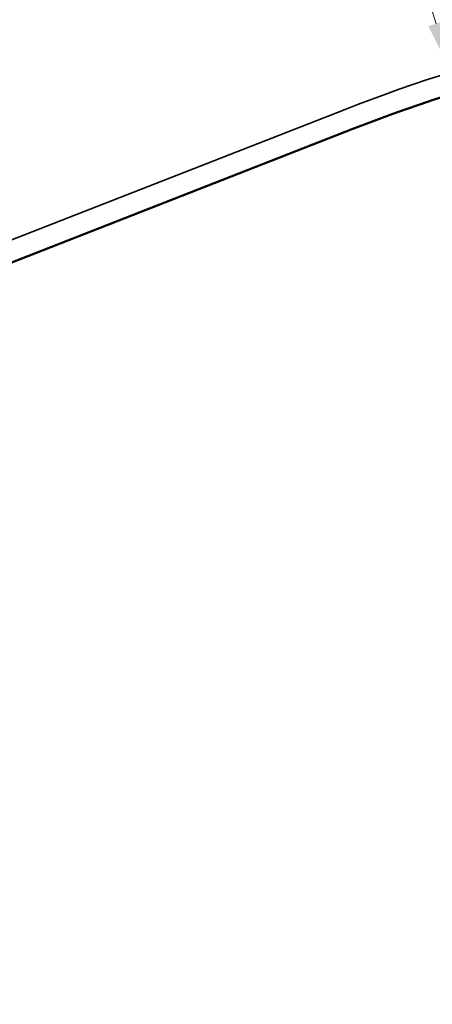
# Model space of a CAD drawing. Header units: metres. Extents: x 2514 to 227642, y 1683 to 852646.
# Tile 315 of 462: x 113982.69 to 113985.63, y 426265.12 to 426272.15. Entities that reach past the tile are written whole.
import ezdxf

# ---------------------------------------------------------------- set-up
doc = ezdxf.new("R2010")
doc.units = ezdxf.units.M
doc.layers.get('Defpoints').update_dxf_attribs({"color": 244, "lineweight": 35})
for name, color, linetype, lineweight in [('N-WE-VH-KANTOPSLUITING_ACHTERKANTBAND-G', 1, 'Continuous', 50), ('N-WE-VH-KANTOPSLUITING_OPSLUITBAND_150X250-G', 1, 'Continuous', 35), ('N-WE-VH-M', 7, 'Continuous', 18)]:
    doc.layers.add(name, color=color, linetype=linetype, lineweight=lineweight)
doc.styles.add('NLCS-ISO-M200-T18', font='NLCS-ISO.ttf', dxfattribs={"height": 0.36})
doc.dimstyles.new('NLCS-M200-T18-PIJL_L2_H1', dxfattribs={"dimscale": 0.2, "dimtxt": 2.5, "dimasz": 1.8, "dimexe": 2, "dimexo": 2, "dimgap": 0.7, "dimtad": 1, "dimzin": 0, "dimdsep": 46, "dimtxsty": 'NLCS-ISO-M200-T18', "dimcen": 0, "dimdle": 2, "dimclrd": 256, "dimclre": 256, "dimclrt": 1, "dimadec": 1, "dimazin": 0, "dimtfac": 1, "dimtdec": 3, "dimtofl": 0, "dimtmove": 0, "dimatfit": 3, "dimfxl": 2, "dimfxlon": 1, "dimtfillclr": 256, "dimtolj": 1, "dimtzin": 0, "dimlwd": -1, "dimlwe": -1, "dimarcsym": 0})

# ---------------------------------------------------------------- blocks, each defined once
blk = doc.blocks.new('*D771')
at = {"layer": 'Defpoints', "color": 0, "ltscale": 0.2, "transparency": 16777216}
for p in [(113985.7700433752, 426271.7786208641), (113989.3878012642, 426260.3369501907)]:
    blk.add_point(p, dxfattribs=at)
at = {"layer": 'N-WE-VH-M', "ltscale": 0.2, "transparency": 16777216}
blk.add_line((113985.0127260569, 426274.1737439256), (113985.6615106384, 426272.1218709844), dxfattribs=at)
blk.add_solid([(113985.7187189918, 426272.1399597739), (113985.604302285, 426272.103782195), (113985.7700433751, 426271.7786208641)], dxfattribs=at)
at = {"layer": 'N-WE-VH-M', "color": 1, "ltscale": 0.2, "transparency": 16777216, "insert": (113985.5879631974, 426273.4159060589), "char_height": 0.36, "attachment_point": 5, "rotation": 287.54650648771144, "style": 'NLCS-ISO-M200-T18'}
blk.add_mtext('\\A1;R=12.00', dxfattribs=at)

msp = doc.modelspace()

# ---------------------------------------------------------------- linework, layer by layer
at = {"layer": 'N-WE-VH-KANTOPSLUITING_ACHTERKANTBAND-G', "ltscale": 0.2, "flags": 128}
msp.add_lwpolyline([(113982.6279086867, 426270.41559992), (113985.065332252, 426271.3704791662, -0.1377796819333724), (113991.4426952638, 426272.0074219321), (113992.0091950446, 426271.9076747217)], format="xyb", dxfattribs=at)
at = {"layer": 'N-WE-VH-KANTOPSLUITING_OPSLUITBAND_150X250-G', "ltscale": 0.2, "flags": 128}
msp.add_lwpolyline([(113982.5731938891, 426270.5552648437), (113985.0106174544, 426271.5101440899, -0.1377796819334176), (113991.4687065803, 426272.1551494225), (113992.0356943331, 426272.0553162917)], format="xyb", dxfattribs=at)

# ---------------------------------------------------------------- dimensions: what is measured, and where the dimension line sits
at = {"layer": 'N-WE-VH-M', "ltscale": 0.2}
dim = msp.add_radius_dim(center=(113989.3878012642, 426260.3369501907), mpoint=(113985.7700433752, 426271.7786208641), dimstyle='NLCS-M200-T18-PIJL_L2_H1', override={"dimpost": 'R=<>'}, dxfattribs=at)
dim.commit()
dim.dimension.update_dxf_attribs({"geometry": '*D771', "text_midpoint": (113985.5879631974, 426273.4159060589)})

doc.saveas('drawing.dxf')
